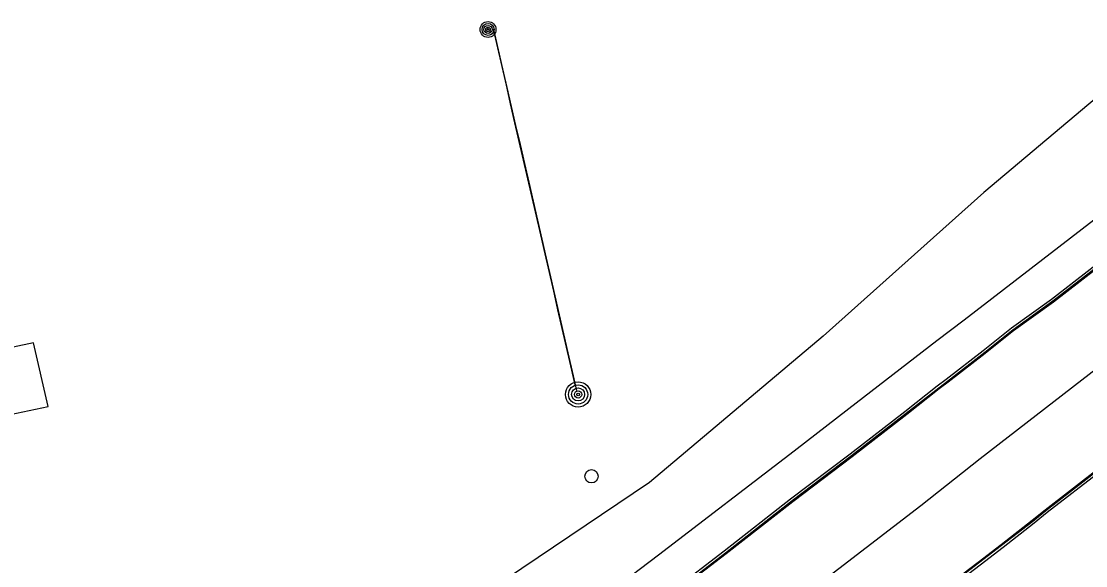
# Model space of a CAD drawing. Extents: x 368532 to 392481, y 10654822 to 10676899.
# Drawn here: x 390344.6 to 390504.1, y 10658854.3 to 10658935.9 of the extents above; entities that cross this region are included whole.
import ezdxf

# ---------------------------------------------------------------- set-up
doc = ezdxf.new("R2010")
doc.units = 0
for name, color, linetype in [('p_Catenary', 7, 'Continuous'), ('p_dtm sidewalk', 7, 'Continuous'), ('p_dtm slab', 7, 'Continuous'), ('p_road - paved curb', 7, 'Continuous'), ('p_road paint stripe', 7, 'Continuous'), ('p_structure fence', 7, 'Continuous'), ('p_utility general pole', 7, 'Continuous'), ('p_utility guy anchor', 7, 'Continuous')]:
    doc.layers.add(name, color=color, linetype=linetype)

msp = doc.modelspace()

# ---------------------------------------------------------------- linework, layer by layer
at = {"layer": 'p_Catenary'}
for points in [[(390415.31, 10658934.76), (390415.95, 10658931.95), (390416.6, 10658929.14), (390417.24, 10658926.33), (390417.88, 10658923.53), (390418.53, 10658920.72), (390419.17, 10658917.91), (390419.82, 10658915.11), (390420.46, 10658912.3), (390421.1, 10658909.49), (390421.75, 10658906.69), (390422.39, 10658903.88), (390423.04, 10658901.07), (390423.68, 10658898.26), (390424.33, 10658895.46), (390424.97, 10658892.65), (390425.61, 10658889.84), (390426.26, 10658887.04), (390426.9, 10658884.23), (390427.55, 10658881.42)], [(390415.43, 10658934.5), (390416.08, 10658931.66), (390416.73, 10658928.82), (390417.38, 10658925.98), (390418.03, 10658923.14), (390418.68, 10658920.3), (390419.34, 10658917.46), (390419.99, 10658914.62), (390420.64, 10658911.78), (390421.29, 10658908.94), (390421.94, 10658906.1), (390422.59, 10658903.26), (390423.25, 10658900.42), (390423.9, 10658897.58), (390424.55, 10658894.74), (390425.2, 10658891.9), (390425.85, 10658889.06), (390426.51, 10658886.22), (390427.16, 10658883.38), (390427.81, 10658880.54)]]:
    msp.add_lwpolyline(points, dxfattribs=at)
at = {"layer": 'p_dtm sidewalk'}
for p, q in [((390518.4, 10658916.17), (390485.89, 10658891.1)), ((390485.89, 10658891.1), (390481.83, 10658887.98)), ((390481.83, 10658887.98), (390468.63, 10658877.8)), ((390468.63, 10658877.8), (390460.42, 10658871.43)), ((390460.42, 10658871.43), (390440.11, 10658855.84)), ((390440.11, 10658855.84), (390422.53, 10658842.6))]:
    msp.add_line(p, q, dxfattribs=at)
at = {"layer": 'p_dtm slab'}
for p, q in [((390346.4, 10658887.71), (390318.16, 10658881.73)), ((390348.59, 10658878.17), (390346.4, 10658887.71)), ((390319.22, 10658871.99), (390348.59, 10658878.17))]:
    msp.add_line(p, q, dxfattribs=at)
at = {"layer": 'p_road - paved curb'}
for p, q in [((390507.7, 10658900.96), (390498.97, 10658894.22)), ((390507.92, 10658900.69), (390499.18, 10658893.94)), ((390508.01, 10658900.57), (390499.27, 10658893.82)), ((390498.97, 10658894.22), (390493, 10658889.88)), ((390499.18, 10658893.94), (390493.21, 10658889.6)), ((390499.27, 10658893.82), (390493.3, 10658889.48)), ((390493, 10658889.88), (390488.76, 10658886.51)), ((390493.21, 10658889.6), (390488.98, 10658886.24)), ((390493.3, 10658889.48), (390489.07, 10658886.12)), ((390488.76, 10658886.51), (390483.19, 10658882.2)), ((390488.98, 10658886.24), (390483.4, 10658881.92)), ((390489.07, 10658886.12), (390483.49, 10658881.8)), ((390481.87, 10658881.19), (390477.01, 10658877.35)), ((390482.09, 10658880.92), (390477.23, 10658877.08)), ((390483.19, 10658882.2), (390481.87, 10658881.19)), ((390483.4, 10658881.92), (390482.09, 10658880.92)), ((390483.49, 10658881.8), (390482.18, 10658880.8)), ((390482.18, 10658880.8), (390477.32, 10658876.96)), ((390477.01, 10658877.35), (390468.8, 10658871.01)), ((390477.23, 10658877.08), (390469.01, 10658870.73)), ((390477.32, 10658876.96), (390469.1, 10658870.61)), ((390468.8, 10658871.01), (390459.89, 10658864.26)), ((390469.01, 10658870.73), (390460.11, 10658863.98)), ((390469.1, 10658870.61), (390460.2, 10658863.86)), ((390498.05, 10658862.67), (390506.07, 10658868.88)), ((390498.14, 10658862.55), (390506.16, 10658868.76)), ((390498.36, 10658862.28), (390506.38, 10658868.49)), ((390459.89, 10658864.26), (390449.93, 10658856.44)), ((390460.11, 10658863.98), (390450.15, 10658856.16)), ((390460.2, 10658863.86), (390450.24, 10658856.04)), ((390496.11, 10658861.08), (390498.05, 10658862.67)), ((390496.2, 10658860.96), (390498.14, 10658862.55)), ((390496.42, 10658860.69), (390498.36, 10658862.28)), ((390491.43, 10658857.47), (390496.11, 10658861.08)), ((390491.52, 10658857.35), (390496.2, 10658860.96)), ((390491.73, 10658857.07), (390496.42, 10658860.69)), ((390487.98, 10658854.82), (390491.43, 10658857.47)), ((390488.07, 10658854.7), (390491.52, 10658857.35)), ((390488.28, 10658854.42), (390491.73, 10658857.07)), ((390449.93, 10658856.44), (390433.58, 10658843.96)), ((390450.15, 10658856.16), (390433.79, 10658843.68)), ((390450.24, 10658856.04), (390433.88, 10658843.56)), ((390481.41, 10658849.78), (390487.98, 10658854.82)), ((390481.5, 10658849.66), (390488.07, 10658854.7)), ((390481.71, 10658849.38), (390488.28, 10658854.42))]:
    msp.add_line(p, q, dxfattribs=at)
at = {"layer": 'p_road paint stripe'}
for p, q in [((390518.83, 10658893.99), (390488.29, 10658870.3)), ((390488.29, 10658870.3), (390479.4, 10658863.23)), ((390479.4, 10658863.23), (390452.38, 10658842.53))]:
    msp.add_line(p, q, dxfattribs=at)
at = {"layer": 'p_structure fence'}
for p, q in [((390542.09, 10658955.12), (390488.83, 10658910.26)), ((390488.83, 10658910.26), (390464.77, 10658888.69)), ((390464.77, 10658888.69), (390438.74, 10658866.76)), ((390438.74, 10658866.76), (390409.6, 10658847.13))]:
    msp.add_line(p, q, dxfattribs=at)
at = {"layer": 'p_utility general pole'}
for centre, radius in [((390414.54, 10658934.71), 1.19), ((390414.54, 10658934.71), 0.901), ((390414.54, 10658934.71), 0.608), ((390414.54, 10658934.71), 0.337), ((390414.54, 10658934.71), 0.12), ((390428.04, 10658879.96), 1.9), ((390428.04, 10658879.96), 1.44), ((390428.04, 10658879.96), 0.973), ((390428.04, 10658879.96), 0.539), ((390428.04, 10658879.96), 0.192)]:
    msp.add_circle(centre, radius, dxfattribs=at)
at = {"layer": 'p_utility guy anchor'}
msp.add_circle((390430.05, 10658867.68), 1, dxfattribs=at)

doc.saveas('drawing.dxf')
